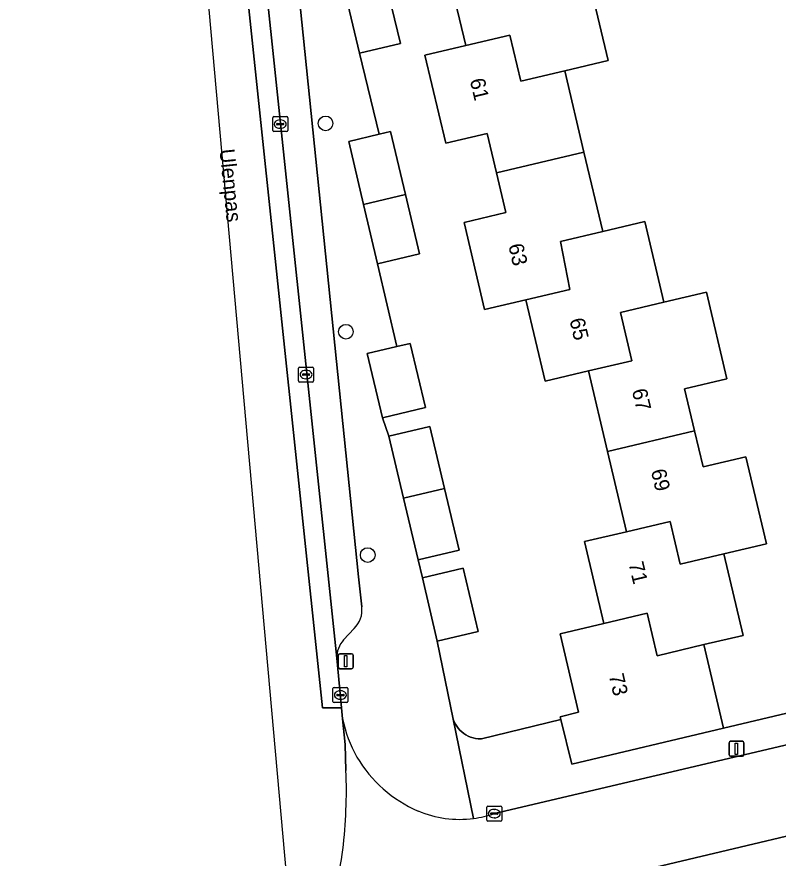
# Model space of a CAD drawing. Extents: x 158031 to 159244, y 380104 to 381214.
# Drawn here: x 158406.1 to 158457, y 380501.5 to 380557.7 of the extents above; entities that cross this region are included whole.
import ezdxf

# ---------------------------------------------------------------- set-up
doc = ezdxf.new("R2010")
doc.units = 0
for name, color, linetype in [('IMGEO_Boom', 7, 'Continuous'), ('IMGEO_Erf', 7, 'Continuous'), ('IMGEO_Hek', 7, 'Continuous'), ('IMGEO_Kolk', 7, 'Continuous'), ('IMGEO_Lichtmast', 7, 'Continuous'), ('IMGEO_Openbare_ruimte_label', 7, 'Continuous'), ('IMGEO_Pand', 7, 'Continuous'), ('IMGEO_Pand_nummerreeks', 7, 'Continuous'), ('IMGEO_Parkeervlak_open', 7, 'Continuous'), ('IMGEO_Rijbaan_lokaal_gesloten', 7, 'Continuous'), ('IMGEO_Rijbaan_lokaal_open', 7, 'Continuous'), ('IMGEO_Voetpad_open', 7, 'Continuous')]:
    doc.layers.add(name, color=color, linetype=linetype)

msp = doc.modelspace()

# ---------------------------------------------------------------- linework, layer by layer
at = {"layer": 'IMGEO_Boom'}
for centre in [(158426.739, 380550.604), (158428.093, 380536.696), (158429.55, 380521.784)]:
    msp.add_circle(centre, 0.489, dxfattribs=at)
at = {"layer": 'IMGEO_Erf'}
for points in [[(158430.726, 380560.176), (158431.737, 380555.937), (158429.013, 380555.287), (158430.309, 380549.883), (158431.08, 380550.066), (158432.077, 380545.857), (158433.013, 380541.901), (158430.214, 380541.238), (158431.498, 380535.7), (158432.397, 380535.913), (158433.41, 380531.632), (158430.53, 380530.951), (158430.971, 380529.715), (158433.695, 380530.361), (158434.674, 380526.236), (158435.652, 380522.11), (158432.928, 380521.464), (158433.204, 380520.272), (158435.93, 380520.91), (158436.923, 380516.671), (158434.197, 380516.032), (158435.264, 380510.82), (158435.326, 380510.659), (158435.402, 380510.505), (158435.492, 380510.358), (158435.594, 380510.219), (158435.708, 380510.091), (158435.834, 380509.973), (158435.969, 380509.866), (158436.113, 380509.773), (158436.266, 380509.692), (158436.424, 380509.625), (158436.588, 380509.573), (158436.757, 380509.536), (158436.927, 380509.514), (158437.099, 380509.507), (158437.153, 380509.508), (158442.455, 380510.807), (158442.409, 380510.995), (158443.63, 380511.293), (158442.392, 380516.521), (158445.317, 380517.213), (158444.022, 380522.681), (158446.824, 380523.345), (158445.554, 380528.71), (158444.284, 380534.076), (158441.395, 380533.392), (158440.109, 380538.825), (158437.356, 380538.173), (158435.98, 380543.987), (158438.773, 380544.648), (158438.146, 380547.294), (158437.52, 380549.939), (158434.767, 380549.288), (158433.376, 380555.163), (158436.097, 380555.807), (158434.821, 380561.195)], [(158444.328, 380560.15), (158445.596, 380554.796), (158442.702, 380554.111), (158443.988, 380548.678), (158445.238, 380543.395), (158448.046, 380544.06), (158449.324, 380538.661), (158452.164, 380539.333), (158453.532, 380533.552), (158450.709, 380532.884), (158451.371, 380530.088), (158451.943, 380527.671), (158454.799, 380528.347), (158455.023, 380527.402), (158456.175, 380522.536), (158453.321, 380521.86), (158454.608, 380516.425), (158451.988, 380515.804), (158453.311, 380510.219), (158478.3, 380516.138)]]:
    msp.add_lwpolyline(points, dxfattribs=at)
at = {"layer": 'IMGEO_Hek'}
msp.add_lwpolyline([(158478.3, 380516.138), (158453.311, 380510.219)], dxfattribs=at)
at = {"layer": 'IMGEO_Kolk'}
for p, q in [((158423.285, 380551.058), (158424.137, 380551.058)), ((158423.21, 380550.132), (158423.21, 380550.984)), ((158423.469, 380550.552), (158423.469, 380550.564)), ((158423.907, 380550.515), (158423.509, 380550.515)), ((158423.512, 380550.601), (158423.91, 380550.601)), ((158423.698, 380550.838), (158423.723, 380550.838)), ((158423.953, 380550.564), (158423.953, 380550.552)), ((158424.211, 380550.984), (158424.211, 380550.132)), ((158424.137, 380550.058), (158423.285, 380550.058)), ((158423.721, 380550.278), (158423.696, 380550.278)), ((158424.933, 380533.41), (158424.933, 380534.262)), ((158425.008, 380534.336), (158425.86, 380534.336)), ((158425.934, 380534.262), (158425.934, 380533.41)), ((158425.192, 380533.83), (158425.192, 380533.842)), ((158425.63, 380533.793), (158425.232, 380533.793)), ((158425.235, 380533.879), (158425.633, 380533.879)), ((158425.421, 380534.116), (158425.446, 380534.116)), ((158425.676, 380533.842), (158425.676, 380533.83)), ((158425.86, 380533.336), (158425.008, 380533.336)), ((158425.444, 380533.556), (158425.419, 380533.556)), ((158427.228, 380512.014), (158427.228, 380512.866)), ((158427.303, 380512.94), (158428.155, 380512.94)), ((158428.229, 380512.866), (158428.229, 380512.014)), ((158427.487, 380512.434), (158427.487, 380512.446)), ((158427.925, 380512.397), (158427.527, 380512.397)), ((158427.53, 380512.483), (158427.928, 380512.483)), ((158427.716, 380512.72), (158427.741, 380512.72)), ((158427.971, 380512.446), (158427.971, 380512.434)), ((158428.155, 380511.94), (158427.303, 380511.94)), ((158427.739, 380512.16), (158427.714, 380512.16)), ((158437.5, 380504.096), (158437.5, 380504.948)), ((158437.575, 380505.022), (158438.427, 380505.022)), ((158438.501, 380504.948), (158438.501, 380504.096)), ((158437.759, 380504.516), (158437.759, 380504.528)), ((158438.197, 380504.479), (158437.799, 380504.479)), ((158437.802, 380504.565), (158438.2, 380504.565)), ((158437.988, 380504.802), (158438.013, 380504.802)), ((158438.243, 380504.528), (158438.243, 380504.516)), ((158438.427, 380504.022), (158437.575, 380504.022)), ((158438.011, 380504.242), (158437.986, 380504.242))]:
    msp.add_line(p, q, dxfattribs=at)
for points in [[(158423.285, 380551.058), (158424.137, 380551.058)], [(158423.21, 380550.132), (158423.21, 380550.984)], [(158424.211, 380550.984), (158424.211, 380550.132)], [(158424.137, 380550.058), (158423.285, 380550.058)], [(158424.933, 380533.41), (158424.933, 380534.262)], [(158425.008, 380534.336), (158425.86, 380534.336)], [(158425.934, 380534.262), (158425.934, 380533.41)], [(158425.86, 380533.336), (158425.008, 380533.336)], [(158427.228, 380512.014), (158427.228, 380512.866)], [(158427.303, 380512.94), (158428.155, 380512.94)], [(158428.229, 380512.866), (158428.229, 380512.014)], [(158428.155, 380511.94), (158427.303, 380511.94)], [(158437.5, 380504.096), (158437.5, 380504.948)], [(158437.575, 380505.022), (158438.427, 380505.022)], [(158438.501, 380504.948), (158438.501, 380504.096)], [(158438.427, 380504.022), (158437.575, 380504.022)]]:
    msp.add_lwpolyline(points, dxfattribs=at)
for centre, radius, start, end in [((158423.287, 380550.982), 0.0765, 91.552, 178.448), ((158423.287, 380550.982), 0.0765, 91.552, 178.448), ((158424.135, 380550.982), 0.0765, 1.552, 88.448), ((158424.135, 380550.982), 0.0765, 1.552, 88.448), ((158423.509, 380550.561), 0.0403, 85.8775, 175.7526), ((158423.506, 380550.551), 0.0366, 178.938, 274.7102), ((158423.91, 380550.558), 0.043, 264.8664, 352.4533), ((158423.914, 380550.563), 0.0386, 1.7309, 96.639), ((158423.287, 380550.134), 0.0765, 181.552, 268.448), ((158423.287, 380550.134), 0.0765, 181.552, 268.448), ((158424.135, 380550.134), 0.0765, 271.552, 358.448), ((158424.135, 380550.134), 0.0765, 271.552, 358.448), ((158425.01, 380534.26), 0.0765, 91.552, 178.448), ((158425.01, 380534.26), 0.0765, 91.552, 178.448), ((158425.858, 380534.26), 0.0765, 1.552, 88.448), ((158425.858, 380534.26), 0.0765, 1.552, 88.448), ((158425.232, 380533.839), 0.0403, 85.8775, 175.7526), ((158425.229, 380533.829), 0.0366, 178.938, 274.7102), ((158425.633, 380533.836), 0.043, 264.8664, 352.4533), ((158425.637, 380533.841), 0.0386, 1.7309, 96.639), ((158425.01, 380533.412), 0.0765, 181.552, 268.448), ((158425.01, 380533.412), 0.0765, 181.552, 268.448), ((158425.858, 380533.412), 0.0765, 271.552, 358.448), ((158425.858, 380533.412), 0.0765, 271.552, 358.448), ((158427.305, 380512.864), 0.0765, 91.552, 178.448), ((158427.305, 380512.864), 0.0765, 91.552, 178.448), ((158428.153, 380512.864), 0.0765, 1.552, 88.448), ((158428.153, 380512.864), 0.0765, 1.552, 88.448), ((158427.527, 380512.443), 0.0403, 85.8775, 175.7526), ((158427.524, 380512.433), 0.0366, 178.938, 274.7102), ((158427.928, 380512.44), 0.043, 264.8664, 352.4533), ((158427.932, 380512.445), 0.0386, 1.7309, 96.639), ((158427.305, 380512.016), 0.0765, 181.552, 268.448), ((158427.305, 380512.016), 0.0765, 181.552, 268.448), ((158428.153, 380512.016), 0.0765, 271.552, 358.448), ((158428.153, 380512.016), 0.0765, 271.552, 358.448), ((158437.577, 380504.946), 0.0765, 91.552, 178.448), ((158437.577, 380504.946), 0.0765, 91.552, 178.448), ((158438.425, 380504.946), 0.0765, 1.552, 88.448), ((158438.425, 380504.946), 0.0765, 1.552, 88.448), ((158437.799, 380504.525), 0.0403, 85.8775, 175.7526), ((158437.796, 380504.515), 0.0366, 178.938, 274.7102), ((158438.2, 380504.522), 0.043, 264.8664, 352.4533), ((158438.204, 380504.527), 0.0386, 1.7309, 96.639), ((158437.577, 380504.098), 0.0765, 181.552, 268.448), ((158437.577, 380504.098), 0.0765, 181.552, 268.448), ((158438.425, 380504.098), 0.0765, 271.552, 358.448), ((158438.425, 380504.098), 0.0765, 271.552, 358.448)]:
    msp.add_arc(centre, radius, start, end, dxfattribs=at)
for centre, major_axis, ratio, start_param, end_param in [((158423.697, 380550.558), (-0.387, 0.002), 0.722429, 4.712389, 7.853982), ((158423.722, 380550.558), (-0.39, 0.002), 0.717154, 1.570796, 4.712389), ((158425.42, 380533.836), (-0.387, 0.002), 0.722429, 4.712389, 7.853982), ((158425.445, 380533.836), (-0.39, 0.002), 0.717154, 1.570796, 4.712389), ((158427.715, 380512.44), (-0.387, 0.002), 0.722429, 4.712389, 7.853982), ((158427.74, 380512.44), (-0.39, 0.002), 0.717154, 1.570796, 4.712389), ((158437.987, 380504.522), (-0.387, 0.002), 0.722429, 4.712389, 7.853982), ((158438.012, 380504.522), (-0.39, 0.002), 0.717154, 1.570796, 4.712389)]:
    msp.add_ellipse(centre, major_axis=major_axis, ratio=ratio, start_param=start_param, end_param=end_param, dxfattribs=at)
at = {"layer": 'IMGEO_Lichtmast'}
for p, q in [((158427.59, 380514.295), (158427.59, 380515.095)), ((158427.59, 380515.095), (158427.59, 380514.295)), ((158427.69, 380515.195), (158428.48, 380515.195)), ((158428.48, 380515.195), (158427.69, 380515.195)), ((158428.58, 380515.095), (158428.58, 380514.295)), ((158428.58, 380514.295), (158428.58, 380515.095)), ((158428.48, 380514.195), (158427.69, 380514.195)), ((158427.69, 380514.195), (158428.48, 380514.195)), ((158453.671, 380508.451), (158453.671, 380509.251)), ((158453.671, 380509.251), (158453.671, 380508.451)), ((158453.771, 380509.351), (158454.561, 380509.351)), ((158454.561, 380509.351), (158453.771, 380509.351)), ((158454.661, 380509.251), (158454.661, 380508.451)), ((158454.661, 380508.451), (158454.661, 380509.251)), ((158454.561, 380508.351), (158453.771, 380508.351)), ((158453.771, 380508.351), (158454.561, 380508.351))]:
    msp.add_line(p, q, dxfattribs=at)
for points in [[(158428.01, 380515.07), (158428.16, 380515.07), (158428.16, 380514.32), (158428.01, 380514.32), (158428.01, 380515.07)], [(158454.091, 380509.226), (158454.241, 380509.226), (158454.241, 380508.476), (158454.091, 380508.476), (158454.091, 380509.226)]]:
    msp.add_lwpolyline(points, dxfattribs=at)
for centre, start, end in [((158427.69, 380515.095), 90, 180), ((158427.69, 380515.095), 90, 180), ((158428.48, 380515.095), 0, 90), ((158428.48, 380515.095), 360, 90), ((158427.69, 380514.295), 180, 270), ((158427.69, 380514.295), 180, 270), ((158428.48, 380514.295), 270, 0), ((158428.48, 380514.295), 270, 0), ((158453.771, 380509.251), 90, 180), ((158453.771, 380509.251), 90, 180), ((158454.561, 380509.251), 0, 90), ((158454.561, 380509.251), 360, 90), ((158453.771, 380508.451), 180, 270), ((158453.771, 380508.451), 180, 270), ((158454.561, 380508.451), 270, 0), ((158454.561, 380508.451), 270, 0)]:
    msp.add_arc(centre, 0.1, start, end, dxfattribs=at)
at = {"layer": 'IMGEO_Pand'}
for points in [[(158437.628, 380561.859), (158434.821, 380561.195), (158436.097, 380555.807), (158439.033, 380556.503), (158439.764, 380553.416), (158442.702, 380554.111), (158445.596, 380554.796), (158444.328, 380560.15), (158441.383, 380559.454), (158440.645, 380562.574)], [(158429.013, 380555.287), (158431.737, 380555.937), (158430.726, 380560.176), (158428.002, 380559.526)], [(158436.097, 380555.807), (158433.376, 380555.163), (158434.767, 380549.288), (158437.52, 380549.939), (158438.146, 380547.294), (158443.988, 380548.678), (158442.702, 380554.111), (158439.764, 380553.416), (158439.033, 380556.503)], [(158432.077, 380545.857), (158431.08, 380550.066), (158430.309, 380549.883), (158428.281, 380549.403), (158429.277, 380545.194)], [(158440.109, 380538.825), (158443.05, 380539.522), (158442.413, 380542.726), (158445.238, 380543.395), (158443.988, 380548.678), (158438.146, 380547.294), (158438.773, 380544.648), (158435.98, 380543.987), (158437.356, 380538.173)], [(158432.077, 380545.857), (158429.277, 380545.194), (158430.214, 380541.238), (158433.013, 380541.901)], [(158444.284, 380534.076), (158447.184, 380534.762), (158446.424, 380537.975), (158449.324, 380538.661), (158448.046, 380544.06), (158445.238, 380543.395), (158442.413, 380542.726), (158443.05, 380539.522), (158440.109, 380538.825), (158441.395, 380533.392)], [(158444.284, 380534.076), (158445.554, 380528.71), (158451.371, 380530.088), (158450.709, 380532.884), (158453.532, 380533.552), (158452.164, 380539.333), (158449.324, 380538.661), (158446.424, 380537.975), (158447.184, 380534.762)], [(158430.53, 380530.951), (158433.41, 380531.632), (158432.397, 380535.913), (158431.498, 380535.7), (158429.517, 380535.231)], [(158431.949, 380525.589), (158434.674, 380526.236), (158433.695, 380530.361), (158430.971, 380529.715)], [(158446.824, 380523.345), (158449.734, 380524.034), (158450.411, 380521.172), (158453.321, 380521.86), (158456.175, 380522.536), (158455.023, 380527.402), (158454.799, 380528.347), (158451.943, 380527.671), (158451.371, 380530.088), (158445.554, 380528.71)], [(158431.949, 380525.589), (158432.928, 380521.464), (158435.652, 380522.11), (158434.674, 380526.236)], [(158446.824, 380523.345), (158444.022, 380522.681), (158445.317, 380517.213), (158448.2, 380517.896), (158448.87, 380515.066), (158451.988, 380515.804), (158454.608, 380516.425), (158453.321, 380521.86), (158450.411, 380521.172), (158449.734, 380524.034)], [(158434.197, 380516.032), (158436.923, 380516.671), (158435.93, 380520.91), (158433.204, 380520.272)], [(158451.988, 380515.804), (158448.87, 380515.066), (158448.2, 380517.896), (158445.317, 380517.213), (158442.392, 380516.521), (158443.63, 380511.293), (158442.409, 380510.995), (158442.455, 380510.807), (158443.184, 380507.82), (158453.311, 380510.219)]]:
    msp.add_lwpolyline(points, close=True, dxfattribs=at)
at = {"layer": 'IMGEO_Parkeervlak_open'}
for points in [[(158429.151, 380518.329), (158428.941, 380520.326), (158424.623, 380562.606), (158424.608, 380562.741), (158424.582, 380562.874), (158424.544, 380563.004), (158424.494, 380563.13), (158424.433, 380563.252), (158424.361, 380563.367), (158424.28, 380563.476), (158424.189, 380563.576), (158424.09, 380563.669), (158423.982, 380563.752), (158423.972, 380563.759), (158422.916, 380564.479), (158422.822, 380564.547), (158422.682, 380564.665), (158422.552, 380564.795), (158422.435, 380564.936), (158422.33, 380565.088), (158422.24, 380565.248), (158422.164, 380565.415), (158427.489, 380514.895)], [(158427.945, 380516.126), (158428.646, 380516.879)]]:
    msp.add_lwpolyline(points, dxfattribs=at)
for centre, radius, start, end in [((158427.48, 380518.098), 1.687, 313.7213, 7.8747), ((158429.207, 380514.958), 1.719, 137.233, 182.1147)]:
    msp.add_arc(centre, radius, start, end, dxfattribs=at)
at = {"layer": 'IMGEO_Rijbaan_lokaal_gesloten'}
for points in [[(158413.789, 380649.734), (158409.858, 380670.847), (158409.491, 380672.368), (158408.127, 380672.053), (158406.127, 380671.591), (158409.043, 380659.289), (158410.456, 380653.327), (158415.505, 380596.808), (158424.244, 380498.985), (158407.741, 380473.826)], [(158428.101, 380507.396), (158428.042, 380509.13), (158427.879, 380510.852), (158427.809, 380511.591), (158426.535, 380511.584), (158420.529, 380568.655)]]:
    msp.add_lwpolyline(points, dxfattribs=at)
msp.add_lwpolyline([(158426.535, 380511.584), (158427.809, 380511.591), (158427.489, 380514.895), (158422.164, 380565.415), (158421.809, 380568.833), (158418.932, 380596.973), (158418.795, 380598.318), (158418.53, 380600.821), (158418.267, 380603.305), (158417.868, 380607.069), (158416.136, 380623.426), (158415.915, 380625.516), (158415.743, 380627.168), (158413.784, 380645.974), (158412.561, 380645.899), (158414.351, 380627.022), (158420.225, 380571.721), (158420.529, 380568.655)], close=True, dxfattribs=at)
for centre, radius, start, end in [((158395.143, 380506.086), 32.984, 353.0836, 2.2762), ((158386.699, 380507.634), 41.557, 345.0947, 352.3664)]:
    msp.add_arc(centre, radius, start, end, dxfattribs=at)
at = {"layer": 'IMGEO_Rijbaan_lokaal_open'}
for points in [[(158427.879, 380510.852), (158428.042, 380509.13), (158428.101, 380507.396)], [(158460.523, 380503.722), (158459.212, 380509.511), (158438.388, 380504.614), (158438.001, 380504.522)], [(158432.268, 380497.034), (158435.749, 380497.858), (158460.523, 380503.722)]]:
    msp.add_lwpolyline(points, dxfattribs=at)
for centre, radius, start, end in [((158435.925, 380512.408), 8.195, 190.9439, 210.0994), ((158436.422, 380512.777), 8.811, 210.5583, 246.5089), ((158395.143, 380506.086), 32.984, 353.0836, 2.2762), ((158435.684, 380511.291), 7.153, 247.187, 277.5226), ((158435.703, 380511.234), 7.095, 277.4277, 288.9007), ((158386.699, 380507.634), 41.557, 345.0947, 352.3664)]:
    msp.add_arc(centre, radius, start, end, dxfattribs=at)
at = {"layer": 'IMGEO_Voetpad_open'}
for points in [[(158424.623, 380562.606), (158428.941, 380520.326), (158429.151, 380518.329)], [(158429.517, 380535.231), (158431.498, 380535.7), (158430.214, 380541.238), (158429.277, 380545.194), (158428.281, 380549.403), (158430.309, 380549.883), (158429.013, 380555.287), (158428.002, 380559.526)], [(158436.62, 380504.199), (158435.264, 380510.82), (158434.197, 380516.032), (158433.204, 380520.272), (158432.928, 380521.464), (158431.949, 380525.589), (158430.971, 380529.715), (158430.53, 380530.951), (158429.517, 380535.231)], [(158428.646, 380516.879), (158427.945, 380516.126)], [(158478.3, 380516.138), (158453.311, 380510.219), (158443.184, 380507.82), (158442.455, 380510.807), (158437.153, 380509.508), (158437.099, 380509.507), (158436.927, 380509.514), (158436.757, 380509.536), (158436.588, 380509.573), (158436.424, 380509.625), (158436.266, 380509.692), (158436.113, 380509.773), (158435.969, 380509.866), (158435.834, 380509.973), (158435.708, 380510.091), (158435.594, 380510.219), (158435.492, 380510.358), (158435.402, 380510.505), (158435.326, 380510.659), (158435.264, 380510.82), (158436.62, 380504.199)], [(158427.489, 380514.895), (158427.809, 380511.591), (158427.879, 380510.852)], [(158507.333, 380514.796), (158465.242, 380504.854), (158460.523, 380503.722), (158435.749, 380497.858), (158436.555, 380494.507), (158440.801, 380495.507), (158446.031, 380496.727), (158454.801, 380498.812), (158460.01, 380500.056), (158464.238, 380501.046), (158465.434, 380501.324), (158469.671, 380502.327), (158473.835, 380503.329), (158478.183, 380504.432), (158484.293, 380505.842), (158491.475, 380507.534), (158494.222, 380508.184), (158497.228, 380508.556), (158502.303, 380509.746), (158507.759, 380511.04), (158514.033, 380512.831)], [(158438.001, 380504.522), (158438.388, 380504.614), (158459.212, 380509.511)]]:
    msp.add_lwpolyline(points, dxfattribs=at)
for centre, radius, start, end in [((158427.48, 380518.098), 1.687, 313.7213, 7.8747), ((158429.207, 380514.958), 1.719, 137.233, 182.1147), ((158435.925, 380512.408), 8.195, 190.9439, 210.0994), ((158436.422, 380512.777), 8.811, 210.5583, 246.5089), ((158435.684, 380511.291), 7.153, 247.187, 277.5226), ((158435.703, 380511.234), 7.095, 277.4277, 288.9007)]:
    msp.add_arc(centre, radius, start, end, dxfattribs=at)

# ---------------------------------------------------------------- texts
at = {"layer": 'IMGEO_Openbare_ruimte_label'}
msp.add_text('Ulenpas', height=1, rotation=275.7391, dxfattribs=at).set_placement((158419.659, 380548.857))
at = {"layer": 'IMGEO_Pand_nummerreeks'}
for s, rotation, p in [('61', 283.3204, (158436.359, 380553.501)), ('63', 283.3152, (158438.93, 380542.465)), ('65', 283.3169, (158443.014, 380537.493)), ('67', 283.3155, (158447.181, 380532.778)), ('69', 283.3179, (158448.451, 380527.413)), ('71', 283.324, (158446.957, 380521.222)), ('73', 283.3218, (158445.638, 380513.751))]:
    msp.add_text(s, height=1, rotation=rotation, dxfattribs=at).set_placement(p)

doc.saveas('drawing.dxf')
